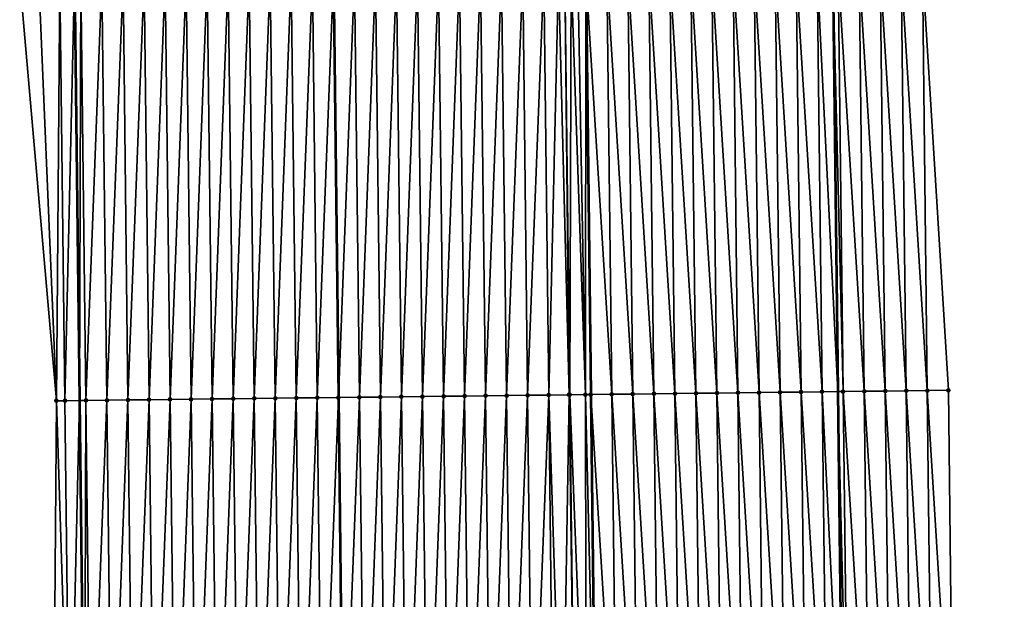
# Model space of a CAD drawing. Header units: feet. Extents: x 2007189 to 2022806, y 818621 to 837694.
# Tile 448 of 656: x 2011342 to 2011389, y 829957 to 829985. Entities that reach past the tile are written whole.
import ezdxf

# ---------------------------------------------------------------- set-up
doc = ezdxf.new("R2010")
doc.units = ezdxf.units.FT
doc.header["$MEASUREMENT"] = 0
for name, color, linetype, lineweight in [('EP_Travel Lane', 172, 'Continuous', 53), ('Road Shots', 141, 'Continuous', 100), ('Road X-Section', 40, 'Continuous', 13), ('STRIPING', 60, 'Continuous', 53)]:
    doc.layers.add(name, color=color, linetype=linetype, lineweight=lineweight)
doc.layers.add('I-77-MM17-21_SB-Surface-Border', color=7, linetype='Continuous')
doc.layers.add('I-77-MM17-21_SB-Surface-TIN', color=7, linetype='Continuous')

msp = doc.modelspace()

# ---------------------------------------------------------------- linework, layer by layer
at = {"layer": 'EP_Travel Lane'}
for points in [[(2011344.186968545, 830046.8779336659, 322.9936721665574), (2011344.42293212, 830026.8797631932, 322.8613588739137), (2011344.658897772, 830006.8814166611, 322.7549636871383), (2011344.89486232, 829986.883163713, 322.6347683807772), (2011345.130824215, 829966.8851356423, 322.4814640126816), (2011345.366787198, 829946.8870153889, 322.3417379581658), (2011345.602749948, 829926.8889147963, 322.1991160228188), (2011345.83871371, 829906.8907284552, 322.0691247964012), (2011346.074677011, 829886.892581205, 321.933375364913), (2011346.310638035, 829866.8946269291, 321.7692008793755), (2011346.54660245, 829846.8963853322, 321.6473641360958), (2011346.754368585, 829826.9299064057, 321.5254912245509), (2011346.958830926, 829806.9311855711, 321.4260639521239), (2011347.163291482, 829786.9326392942, 321.2980716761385), (2011347.367752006, 829766.9340962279, 321.1695711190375), (2011347.572211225, 829746.9356807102, 321.0201643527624), (2011347.77667085, 829726.9372255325, 320.8772647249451), (2011347.981133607, 829706.9384640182, 320.784511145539)], [(2011380.241656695, 830047.3009899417, 323.3412285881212), (2011380.477620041, 830027.3026715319, 323.2306781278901), (2011380.713577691, 830007.3048359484, 323.0490168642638), (2011380.94953903, 829987.3066876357, 322.9134300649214), (2011381.185502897, 829967.3083250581, 322.8093950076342), (2011381.4214631, 829947.3102730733, 322.6596097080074), (2011381.657425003, 829927.3120769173, 322.5310607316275), (2011381.893387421, 829907.3138371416, 322.4089369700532), (2011382.129347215, 829887.3158198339, 322.2540437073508), (2011382.365305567, 829867.3179246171, 322.0811663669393), (2011382.601269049, 829847.3195947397, 321.9723051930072), (2011382.810627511, 829827.3011654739, 321.8192629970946), (2011383.016571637, 829807.3026398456, 321.6904037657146), (2011383.222518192, 829787.3038783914, 321.6001354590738), (2011383.428462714, 829767.3053143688, 321.4775486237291), (2011383.634405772, 829747.3068924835, 321.3317232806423), (2011383.840350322, 829727.3083257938, 321.2095833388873), (2011384.046294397, 829707.3098052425, 321.0798829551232)]]:
    msp.add_polyline3d(points, dxfattribs=at)
at = {"layer": 'I-77-MM17-21_SB-Surface-Border', "color": 3, "linetype": 'Continuous', "lineweight": -3}
for points in [[(2011385.490305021, 830047.3641058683, 323.1665361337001), (2011384.726341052, 830027.3537825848, 323.0864021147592), (2011385.962227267, 830007.3679550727, 322.873852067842), (2011385.198261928, 829987.357747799, 322.7766552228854), (2011386.434153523, 829967.3714643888, 322.6312596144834), (2011386.670114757, 829947.3733795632, 322.486312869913), (2011386.906077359, 829927.3751788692, 322.3584334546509), (2011387.142040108, 829907.3769655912, 322.2324076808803), (2011387.378000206, 829887.3789770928, 322.0732719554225), (2011387.613959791, 829867.3810319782, 321.9077456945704), (2011387.849922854, 829847.382792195, 321.7856111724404), (2011388.060327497, 829827.356570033, 321.6411141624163), (2011388.26724246, 829807.3579339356, 321.5319738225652), (2011388.474159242, 829787.3591221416, 321.4515848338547), (2011388.681071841, 829767.360714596, 321.3050295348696), (2011388.887984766, 829747.3622754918, 321.1636675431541), (2011389.094898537, 829727.3637545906, 321.0356763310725), (2011388.301867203, 829707.3547549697, 320.9294060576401)], [(2011347.614775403, 829706.9347306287, 320.7751653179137), (2011347.147484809, 829726.9308049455, 320.8626599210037), (2011345.864138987, 829746.9182910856, 320.9738803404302), (2011344.753835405, 829766.9074934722, 321.097248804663), (2011346.501103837, 829786.925865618, 321.2853714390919), (2011345.630059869, 829806.9176569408, 321.3901583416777), (2011346.034659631, 829826.9225764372, 321.506434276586), (2011345.0812635, 829846.8794237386, 321.5990251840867), (2011344.240529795, 829866.8706059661, 321.7096060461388), (2011344.230729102, 829886.8712226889, 321.8746733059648), (2011343.382861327, 829906.8622909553, 321.9896572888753), (2011344.960706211, 829926.8814643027, 322.1806910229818), (2011343.873685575, 829946.8696913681, 322.2985306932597), (2011344.033662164, 829966.8723848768, 322.4527653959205), (2011342.288369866, 829986.8529598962, 322.5536640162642), (2011343.26540961, 830006.8652320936, 322.7170454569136), (2011342.745049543, 830026.8602885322, 322.8137895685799), (2011342.829356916, 830046.8621758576, 322.955245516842)]]:
    msp.add_polyline3d(points, dxfattribs=at)
at = {"layer": 'I-77-MM17-21_SB-Surface-TIN', "color": 128, "linetype": 'Continuous', "lineweight": -3}
for points in [[(2011349.436724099, 829966.935326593, 322.5720674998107), (2011350.200695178, 829986.9450473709, 322.7409381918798), (2011349.200763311, 829986.933373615, 322.7225826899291)], [(2011349.436724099, 829966.935326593, 322.5720674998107), (2011350.436656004, 829966.9469971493, 322.5908942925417), (2011350.200695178, 829986.9450473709, 322.7409381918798)], [(2011350.436656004, 829966.9469971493, 322.5908942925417), (2011351.200626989, 829986.9567259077, 322.7585894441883), (2011350.200695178, 829986.9450473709, 322.7409381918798)], [(2011350.436656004, 829966.9469971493, 322.5908942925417), (2011351.43658783, 829966.9586743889, 322.6087366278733), (2011351.200626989, 829986.9567259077, 322.7585894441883)], [(2011351.43658783, 829966.9586743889, 322.6087366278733), (2011352.200558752, 829986.9684085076, 322.7756422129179), (2011351.200626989, 829986.9567259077, 322.7585894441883)], [(2011351.43658783, 829966.9586743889, 322.6087366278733), (2011352.436519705, 829966.970347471, 322.6271913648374), (2011352.200558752, 829986.9684085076, 322.7756422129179)], [(2011352.436519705, 829966.970347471, 322.6271913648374), (2011353.200490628, 829986.9800814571, 322.7941164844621), (2011352.200558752, 829986.9684085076, 322.7756422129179)], [(2011352.436519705, 829966.970347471, 322.6271913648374), (2011353.436451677, 829966.9820123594, 322.6468530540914), (2011353.200490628, 829986.9800814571, 322.7941164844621)], [(2011353.436451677, 829966.9820123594, 322.6468530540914), (2011354.200422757, 829986.9917330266, 322.8157400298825), (2011353.200490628, 829986.9800814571, 322.7941164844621)], [(2011353.436451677, 829966.9820123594, 322.6468530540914), (2011354.436383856, 829966.9936597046, 322.6690988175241), (2011354.200422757, 829986.9917330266, 322.8157400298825)], [(2011354.436383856, 829966.9936597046, 322.6690988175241), (2011355.200354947, 829987.0033795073, 322.8381131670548), (2011354.200422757, 829986.9917330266, 322.8157400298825)], [(2011354.436383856, 829966.9936597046, 322.6690988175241), (2011355.436316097, 829967.0053017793, 322.6921209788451), (2011355.200354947, 829987.0033795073, 322.8381131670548)], [(2011355.436316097, 829967.0053017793, 322.6921209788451), (2011356.200287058, 829987.0150325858, 322.8595144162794), (2011355.200354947, 829987.0033795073, 322.8381131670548)], [(2011355.436316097, 829967.0053017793, 322.6921209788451), (2011356.436248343, 829967.0169434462, 322.7152031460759), (2011356.200287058, 829987.0150325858, 322.8595144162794)], [(2011356.436248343, 829967.0169434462, 322.7152031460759), (2011357.200219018, 829987.0266983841, 322.8790420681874), (2011356.200287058, 829987.0150325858, 322.8595144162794)], [(2011356.436248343, 829967.0169434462, 322.7152031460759), (2011357.436180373, 829967.0286033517, 322.7355988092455), (2011357.200219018, 829987.0266983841, 322.8790420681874)], [(2011357.436180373, 829967.0286033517, 322.7355988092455), (2011357.2014679, 829987.0267129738, 322.8790635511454), (2011357.200219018, 829987.0266983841, 322.8790420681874)], [(2011358.200150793, 829987.0383799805, 322.8962426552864), (2011357.2014679, 829987.0267129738, 322.8790635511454), (2011357.437429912, 829967.0286179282, 322.7356234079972)], [(2011357.436180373, 829967.0286033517, 322.7355988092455), (2011357.437429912, 829967.0286179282, 322.7356234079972), (2011357.2014679, 829987.0267129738, 322.8790635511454)], [(2011358.436112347, 829967.0402680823, 322.7552837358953), (2011358.200150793, 829987.0383799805, 322.8962426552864), (2011357.437429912, 829967.0286179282, 322.7356234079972)], [(2011358.436112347, 829967.0402680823, 322.7552837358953), (2011359.200082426, 829987.0500735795, 322.9116752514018), (2011358.200150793, 829987.0383799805, 322.8962426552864)], [(2011358.436112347, 829967.0402680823, 322.7552837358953), (2011359.436044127, 829967.051949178, 322.772558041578), (2011359.200082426, 829987.0500735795, 322.9116752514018)], [(2011359.436044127, 829967.051949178, 322.772558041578), (2011360.200014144, 829987.0617599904, 322.9281666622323), (2011359.200082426, 829987.0500735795, 322.9116752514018)], [(2011359.436044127, 829967.051949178, 322.772558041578), (2011360.435975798, 829967.0636395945, 322.788459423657), (2011360.200014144, 829987.0617599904, 322.9281666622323)], [(2011360.435975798, 829967.0636395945, 322.788459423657), (2011361.199945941, 829987.0734396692, 322.9456497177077), (2011360.200014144, 829987.0617599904, 322.9281666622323)], [(2011360.435975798, 829967.0636395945, 322.788459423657), (2011361.435907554, 829967.0753227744, 322.8054267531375), (2011361.199945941, 829987.0734396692, 322.9456497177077)], [(2011361.435907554, 829967.0753227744, 322.8054267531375), (2011362.199877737, 829987.0851194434, 322.9631186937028), (2011361.199945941, 829987.0734396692, 322.9456497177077)], [(2011361.435907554, 829967.0753227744, 322.8054267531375), (2011362.435839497, 829967.086990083, 322.8247319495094), (2011362.199877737, 829987.0851194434, 322.9631186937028)], [(2011362.435839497, 829967.086990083, 322.8247319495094), (2011363.19980945, 829987.0968062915, 322.9795457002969), (2011362.199877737, 829987.0851194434, 322.9631186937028)], [(2011362.435839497, 829967.086990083, 322.8247319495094), (2011363.435771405, 829967.0986603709, 322.8435982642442), (2011363.19980945, 829987.0968062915, 322.9795457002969)], [(2011363.435771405, 829967.0986603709, 322.8435982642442), (2011364.199741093, 829987.108499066, 322.9950997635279), (2011363.19980945, 829987.0968062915, 322.9795457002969)], [(2011363.435771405, 829967.0986603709, 322.8435982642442), (2011364.435703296, 829967.1103320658, 322.8622573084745), (2011364.199741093, 829987.108499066, 322.9950997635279)], [(2011364.435703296, 829967.1103320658, 322.8622573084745), (2011365.199672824, 829987.1201843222, 323.0117612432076), (2011364.199741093, 829987.108499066, 322.9950997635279)], [(2011364.435703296, 829967.1103320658, 322.8622573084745), (2011365.435635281, 829967.121995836, 322.8820837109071), (2011365.199672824, 829987.1201843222, 323.0117612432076)], [(2011365.435635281, 829967.121995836, 322.8820837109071), (2011366.199604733, 829987.1318545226, 323.0306404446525), (2011365.199672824, 829987.1201843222, 323.0117612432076)], [(2011365.435635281, 829967.121995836, 322.8820837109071), (2011366.435567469, 829967.1336424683, 322.9044345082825), (2011366.199604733, 829987.1318545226, 323.0306404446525)], [(2011366.435567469, 829967.1336424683, 322.9044345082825), (2011367.199536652, 829987.1435239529, 323.0496330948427), (2011366.199604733, 829987.1318545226, 323.0306404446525)], [(2011366.435567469, 829967.1336424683, 322.9044345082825), (2011367.435499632, 829967.1452911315, 322.9264861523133), (2011367.199536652, 829987.1435239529, 323.0496330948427)], [(2011367.435499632, 829967.1452911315, 322.9264861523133), (2011367.905674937, 829987.1517803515, 323.0607469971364), (2011367.199536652, 829987.1435239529, 323.0496330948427)], [(2011367.435499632, 829967.1452911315, 322.9264861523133), (2011368.408481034, 829967.1566517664, 322.9441239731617), (2011367.905674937, 829987.1517803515, 323.0607469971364)], [(2011368.408481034, 829967.1566517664, 322.9441239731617), (2011368.199468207, 829987.1552241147, 323.0640990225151), (2011367.905674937, 829987.1517803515, 323.0607469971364)], [(2011368.435431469, 829967.1569674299, 322.9444671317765), (2011368.50753827, 829987.1588423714, 323.0665616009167), (2011368.199468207, 829987.1552241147, 323.0640990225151)], [(2011368.408481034, 829967.1566517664, 322.9441239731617), (2011368.435431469, 829967.1569674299, 322.9444671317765), (2011368.199468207, 829987.1552241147, 323.0640990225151)], [(2011368.435431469, 829967.1569674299, 322.9444671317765), (2011369.181380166, 829967.1657245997, 322.9510093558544), (2011368.50753827, 829987.1588423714, 323.0665616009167)], [(2011369.181380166, 829967.1657245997, 322.9510093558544), (2011368.816754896, 829987.1624862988, 323.0672358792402), (2011368.50753827, 829987.1588423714, 323.0665616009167)], [(2011369.181380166, 829967.1657245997, 322.9510093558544), (2011369.199391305, 829987.1670047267, 323.0667015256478), (2011368.816754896, 829987.1624862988, 323.0672358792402)], [(2011369.181380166, 829967.1657245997, 322.9510093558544), (2011369.427172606, 829967.1686226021, 322.9513259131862), (2011369.199391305, 829987.1670047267, 323.0667015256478)], [(2011370.435292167, 829967.1805723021, 322.9432688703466), (2011370.199328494, 829987.1788638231, 323.0577694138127), (2011369.199391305, 829987.1670047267, 323.0667015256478)], [(2011370.435292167, 829967.1805723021, 322.9432688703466), (2011369.199391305, 829987.1670047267, 323.0667015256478), (2011369.435354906, 829967.1687192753, 322.9513069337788)], [(2011369.427172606, 829967.1686226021, 322.9513259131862), (2011369.435354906, 829967.1687192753, 322.9513069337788), (2011369.199391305, 829987.1670047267, 323.0667015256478)], [(2011371.435221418, 829967.1924677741, 322.9289655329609), (2011371.199257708, 829987.1907624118, 323.0430069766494), (2011370.199328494, 829987.1788638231, 323.0577694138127)], [(2011370.435292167, 829967.1805723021, 322.9432688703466), (2011371.435221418, 829967.1924677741, 322.9289655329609), (2011370.199328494, 829987.1788638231, 323.0577694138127)], [(2011372.435150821, 829967.2043503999, 322.916554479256), (2011372.199186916, 829987.2026615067, 323.0281699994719), (2011371.199257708, 829987.1907624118, 323.0430069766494)], [(2011371.435221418, 829967.1924677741, 322.9289655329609), (2011372.435150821, 829967.2043503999, 322.916554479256), (2011371.199257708, 829987.1907624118, 323.0430069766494)], [(2011373.435080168, 829967.2162376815, 322.9034575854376), (2011373.19911637, 829987.2145398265, 323.0163931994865), (2011372.199186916, 829987.2026615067, 323.0281699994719)], [(2011372.435150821, 829967.2043503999, 322.916554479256), (2011373.435080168, 829967.2162376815, 322.9034575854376), (2011372.199186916, 829987.2026615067, 323.0281699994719)], [(2011374.435009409, 829967.2281340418, 322.8890234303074), (2011374.199045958, 829987.2264067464, 323.0062955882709), (2011373.19911637, 829987.2145398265, 323.0163931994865)], [(2011373.435080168, 829967.2162376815, 322.9034575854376), (2011374.435009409, 829967.2281340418, 322.8890234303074), (2011373.19911637, 829987.2145398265, 323.0163931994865)], [(2011375.434939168, 829967.2399864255, 322.8810669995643), (2011375.198975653, 829987.2382645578, 322.9975396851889), (2011374.199045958, 829987.2264067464, 323.0062955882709)], [(2011374.435009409, 829967.2281340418, 322.8890234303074), (2011375.434939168, 829967.2399864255, 322.8810669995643), (2011374.199045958, 829987.2264067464, 323.0062955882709)], [(2011376.434868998, 829967.2518328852, 322.8739831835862), (2011376.198905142, 829987.2501398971, 322.986201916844), (2011375.198975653, 829987.2382645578, 322.9975396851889)], [(2011375.434939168, 829967.2399864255, 322.8810669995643), (2011376.434868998, 829967.2518328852, 322.8739831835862), (2011375.198975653, 829987.2382645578, 322.9975396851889)], [(2011377.434798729, 829967.2636876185, 322.8656806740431), (2011377.198834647, 829987.2620138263, 322.9750718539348), (2011376.198905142, 829987.2501398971, 322.986201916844)], [(2011376.434868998, 829967.2518328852, 322.8739831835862), (2011377.434798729, 829967.2636876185, 322.8656806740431), (2011376.198905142, 829987.2501398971, 322.986201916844)], [(2011378.434728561, 829967.2755339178, 322.8586204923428), (2011378.198763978, 829987.2739025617, 322.9617608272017), (2011377.198834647, 829987.2620138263, 322.9750718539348)], [(2011377.434798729, 829967.2636876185, 322.8656806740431), (2011378.434728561, 829967.2755339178, 322.8586204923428), (2011377.198834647, 829987.2620138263, 322.9750718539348)], [(2011379.434658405, 829967.2873791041, 322.851724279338), (2011379.198693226, 829987.2857982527, 322.9474252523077), (2011378.198763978, 829987.2739025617, 322.9617608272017)], [(2011378.434728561, 829967.2755339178, 322.8586204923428), (2011379.434658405, 829967.2873791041, 322.851724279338), (2011378.198763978, 829987.2739025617, 322.9617608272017)], [(2011380.434587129, 829967.2993192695, 322.8308376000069), (2011380.198622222, 829987.2977153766, 322.9299326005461), (2011379.198693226, 829987.2857982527, 322.9474252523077)], [(2011379.434658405, 829967.2873791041, 322.851724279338), (2011380.434587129, 829967.2993192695, 322.8308376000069), (2011379.198693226, 829987.2857982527, 322.9474252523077)], [(2011380.198622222, 829987.2977153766, 322.9299326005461), (2011381.185502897, 829967.3083250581, 322.8093950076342), (2011380.94953903, 829987.3066876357, 322.9134300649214)], [(2011380.434587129, 829967.2993192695, 322.8308376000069), (2011381.185502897, 829967.3083250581, 322.8093950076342), (2011380.198622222, 829987.2977153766, 322.9299326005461)], [(2011381.434515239, 829967.3113114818, 322.8022843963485), (2011381.198550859, 829987.3096629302, 322.9079576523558), (2011380.94953903, 829987.3066876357, 322.9134300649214)], [(2011381.434515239, 829967.3113114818, 322.8022843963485), (2011380.94953903, 829987.3066876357, 322.9134300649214), (2011381.185502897, 829967.3083250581, 322.8093950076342)], [(2011382.434443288, 829967.3233087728, 322.7729831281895), (2011382.198478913, 829987.3216598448, 322.8787118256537), (2011381.198550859, 829987.3096629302, 322.9079576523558)], [(2011381.434515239, 829967.3113114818, 322.8022843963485), (2011382.434443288, 829967.3233087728, 322.7729831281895), (2011381.198550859, 829987.3096629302, 322.9079576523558)], [(2011383.434371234, 829967.3353148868, 322.7423822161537), (2011383.198406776, 829987.3336728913, 322.8470897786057), (2011382.198478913, 829987.3216598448, 322.8787118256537)], [(2011382.434443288, 829967.3233087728, 322.7729831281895), (2011383.434371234, 829967.3353148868, 322.7423822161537), (2011382.198478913, 829987.3216598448, 322.8787118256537)], [(2011384.434298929, 829967.3473422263, 322.7086547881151), (2011384.198334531, 829987.3456952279, 322.8140992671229), (2011383.198406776, 829987.3336728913, 322.8470897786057)], [(2011383.434371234, 829967.3353148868, 322.7423822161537), (2011384.434298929, 829967.3473422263, 322.7086547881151), (2011383.198406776, 829987.3336728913, 322.8470897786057)], [(2011385.434226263, 829967.3594001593, 322.670420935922), (2011385.198261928, 829987.357747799, 322.7766552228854), (2011384.198334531, 829987.3456952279, 322.8140992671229)], [(2011384.434298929, 829967.3473422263, 322.7086547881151), (2011385.434226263, 829967.3594001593, 322.670420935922), (2011384.198334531, 829987.3456952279, 322.8140992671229)], [(2011385.434226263, 829967.3594001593, 322.670420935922), (2011386.434153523, 829967.3714643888, 322.6312596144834), (2011385.198261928, 829987.357747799, 322.7766552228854)], [(2011344.033662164, 829966.8723848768, 322.4527653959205), (2011343.201169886, 829986.8635194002, 322.5847100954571), (2011342.288369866, 829986.8529598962, 322.5536640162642)], [(2011344.033662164, 829966.8723848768, 322.4527653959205), (2011344.201102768, 829986.875107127, 322.615737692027), (2011343.201169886, 829986.8635194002, 322.5847100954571)], [(2011344.033662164, 829966.8723848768, 322.4527653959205), (2011344.437063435, 829966.8770703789, 322.4637092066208), (2011344.201102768, 829986.875107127, 322.615737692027)], [(2011344.437063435, 829966.8770703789, 322.4637092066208), (2011344.89486232, 829986.883163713, 322.6347683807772), (2011344.201102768, 829986.875107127, 322.615737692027)], [(2011344.437063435, 829966.8770703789, 322.4637092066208), (2011345.130824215, 829966.8851356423, 322.4814640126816), (2011344.89486232, 829986.883163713, 322.6347683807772)], [(2011345.201035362, 829986.8867192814, 322.6431670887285), (2011344.89486232, 829986.883163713, 322.6347683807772), (2011345.130824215, 829966.8851356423, 322.4814640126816)], [(2011345.436995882, 829966.8886950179, 322.4892995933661), (2011345.201035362, 829986.8867192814, 322.6431670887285), (2011345.130824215, 829966.8851356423, 322.4814640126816)], [(2011345.436995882, 829966.8886950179, 322.4892995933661), (2011346.200967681, 829986.8983547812, 322.6671577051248), (2011345.201035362, 829986.8867192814, 322.6431670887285)], [(2011345.436995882, 829966.8886950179, 322.4892995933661), (2011346.436928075, 829966.9003411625, 322.511722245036), (2011346.200967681, 829986.8983547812, 322.6671577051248)], [(2011346.436928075, 829966.9003411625, 322.511722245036), (2011347.200899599, 829986.9100242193, 322.6861492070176), (2011346.200967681, 829986.8983547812, 322.6671577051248)], [(2011346.436928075, 829966.9003411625, 322.511722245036), (2011347.43686008, 829966.9120032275, 322.5317997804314), (2011347.200899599, 829986.9100242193, 322.6861492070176)], [(2011347.43686008, 829966.9120032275, 322.5317997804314), (2011348.200831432, 829986.9217008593, 322.704079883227), (2011347.200899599, 829986.9100242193, 322.6861492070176)], [(2011347.43686008, 829966.9120032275, 322.5317997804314), (2011348.436792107, 829966.923663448, 322.5521490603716), (2011348.200831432, 829986.9217008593, 322.704079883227)], [(2011348.436792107, 829966.923663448, 322.5521490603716), (2011349.200763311, 829986.933373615, 322.7225826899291), (2011348.200831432, 829986.9217008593, 322.704079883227)], [(2011348.436792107, 829966.923663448, 322.5521490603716), (2011349.436724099, 829966.935326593, 322.5720674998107), (2011349.200763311, 829986.933373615, 322.7225826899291)], [(2011378.434728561, 829967.2755339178, 322.8586204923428), (2011379.670618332, 829947.28940501, 322.6904667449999), (2011379.434658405, 829967.2873791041, 322.851724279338)], [(2011379.434658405, 829967.2873791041, 322.851724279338), (2011380.670547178, 829947.3013348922, 322.6710947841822), (2011380.434587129, 829967.2993192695, 322.8308376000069)], [(2011379.434658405, 829967.2873791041, 322.851724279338), (2011379.670618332, 829947.28940501, 322.6904667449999), (2011380.670547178, 829947.3013348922, 322.6710947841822)], [(2011380.434587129, 829967.2993192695, 322.8308376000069), (2011381.4214631, 829947.3102730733, 322.6596097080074), (2011381.185502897, 829967.3083250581, 322.8093950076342)], [(2011380.434587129, 829967.2993192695, 322.8308376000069), (2011380.670547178, 829947.3013348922, 322.6710947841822), (2011381.4214631, 829947.3102730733, 322.6596097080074)], [(2011381.434515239, 829967.3113114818, 322.8022843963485), (2011381.185502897, 829967.3083250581, 322.8093950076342), (2011381.67047635, 829947.3132370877, 322.6558011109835)], [(2011381.67047635, 829947.3132370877, 322.6558011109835), (2011381.185502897, 829967.3083250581, 322.8093950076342), (2011381.4214631, 829947.3102730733, 322.6596097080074)], [(2011381.434515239, 829967.3113114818, 322.8022843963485), (2011382.670404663, 829947.3252119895, 322.6297977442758), (2011382.434443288, 829967.3233087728, 322.7729831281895)], [(2011381.434515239, 829967.3113114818, 322.8022843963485), (2011381.67047635, 829947.3132370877, 322.6558011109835), (2011382.670404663, 829947.3252119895, 322.6297977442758)], [(2011382.434443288, 829967.3233087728, 322.7729831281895), (2011383.670332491, 829947.337228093, 322.5977253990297), (2011383.434371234, 829967.3353148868, 322.7423822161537)], [(2011382.434443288, 829967.3233087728, 322.7729831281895), (2011382.670404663, 829947.3252119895, 322.6297977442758), (2011383.670332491, 829947.337228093, 322.5977253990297)], [(2011383.434371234, 829967.3353148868, 322.7423822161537), (2011384.670260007, 829947.3492706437, 322.5617573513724), (2011384.434298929, 829967.3473422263, 322.7086547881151)], [(2011383.434371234, 829967.3353148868, 322.7423822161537), (2011383.670332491, 829947.337228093, 322.5977253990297), (2011384.670260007, 829947.3492706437, 322.5617573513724)], [(2011384.434298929, 829967.3473422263, 322.7086547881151), (2011385.670186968, 829947.361360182, 322.5188680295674), (2011385.434226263, 829967.3594001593, 322.670420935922)], [(2011384.434298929, 829967.3473422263, 322.7086547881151), (2011384.670260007, 829947.3492706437, 322.5617573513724), (2011385.670186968, 829947.361360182, 322.5188680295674)], [(2011385.434226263, 829967.3594001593, 322.670420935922), (2011386.670114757, 829947.3733795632, 322.486312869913), (2011386.434153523, 829967.3714643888, 322.6312596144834)], [(2011385.434226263, 829967.3594001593, 322.670420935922), (2011385.670186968, 829947.361360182, 322.5188680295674), (2011386.670114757, 829947.3733795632, 322.486312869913)], [(2011344.033662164, 829966.8723848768, 322.4527653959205), (2011343.873685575, 829946.8696913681, 322.2985306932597), (2011344.673024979, 829946.8789593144, 322.3226272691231)], [(2011344.033662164, 829966.8723848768, 322.4527653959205), (2011344.673024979, 829946.8789593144, 322.3226272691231), (2011344.437063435, 829966.8770703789, 322.4637092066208)], [(2011344.437063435, 829966.8770703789, 322.4637092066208), (2011344.673024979, 829946.8789593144, 322.3226272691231), (2011345.130824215, 829966.8851356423, 322.4814640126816)], [(2011344.673024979, 829946.8789593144, 322.3226272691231), (2011345.366787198, 829946.8870153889, 322.3417379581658), (2011345.130824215, 829966.8851356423, 322.4814640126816)], [(2011345.436995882, 829966.8886950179, 322.4892995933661), (2011345.130824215, 829966.8851356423, 322.4814640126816), (2011345.366787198, 829946.8870153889, 322.3417379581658)], [(2011345.436995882, 829966.8886950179, 322.4892995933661), (2011345.366787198, 829946.8870153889, 322.3417379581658), (2011345.672957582, 829946.8905706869, 322.3501718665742)], [(2011345.436995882, 829966.8886950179, 322.4892995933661), (2011345.672957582, 829946.8905706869, 322.3501718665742), (2011346.436928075, 829966.9003411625, 322.511722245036)], [(2011346.436928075, 829966.9003411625, 322.511722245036), (2011345.672957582, 829946.8905706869, 322.3501718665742), (2011346.672889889, 829946.9022071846, 322.3740154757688)], [(2011346.436928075, 829966.9003411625, 322.511722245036), (2011346.672889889, 829946.9022071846, 322.3740154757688), (2011347.43686008, 829966.9120032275, 322.5317997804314)], [(2011347.43686008, 829966.9120032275, 322.5317997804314), (2011346.672889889, 829946.9022071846, 322.3740154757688), (2011347.672821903, 829946.9138684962, 322.3942040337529)], [(2011347.43686008, 829966.9120032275, 322.5317997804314), (2011347.672821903, 829946.9138684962, 322.3942040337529), (2011348.436792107, 829966.923663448, 322.5521490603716)], [(2011348.436792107, 829966.923663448, 322.5521490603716), (2011347.672821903, 829946.9138684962, 322.3942040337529), (2011348.672753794, 829946.9255402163, 322.4128594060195)], [(2011348.436792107, 829966.923663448, 322.5521490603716), (2011348.672753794, 829946.9255402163, 322.4128594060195), (2011349.436724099, 829966.935326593, 322.5720674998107)], [(2011349.436724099, 829966.935326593, 322.5720674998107), (2011348.672753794, 829946.9255402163, 322.4128594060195), (2011349.672685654, 829946.9372145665, 322.4311273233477)], [(2011349.436724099, 829966.935326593, 322.5720674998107), (2011349.672685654, 829946.9372145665, 322.4311273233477), (2011350.436656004, 829966.9469971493, 322.5908942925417)], [(2011350.436656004, 829966.9469971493, 322.5908942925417), (2011349.672685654, 829946.9372145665, 322.4311273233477), (2011350.67261755, 829946.9488859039, 322.4498390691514)], [(2011350.436656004, 829966.9469971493, 322.5908942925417), (2011350.67261755, 829946.9488859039, 322.4498390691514), (2011351.43658783, 829966.9586743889, 322.6087366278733)], [(2011351.43658783, 829966.9586743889, 322.6087366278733), (2011350.67261755, 829946.9488859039, 322.4498390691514), (2011351.672549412, 829946.9605600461, 322.4681376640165)], [(2011351.43658783, 829966.9586743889, 322.6087366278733), (2011351.672549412, 829946.9605600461, 322.4681376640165), (2011352.436519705, 829966.970347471, 322.6271913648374)], [(2011352.436519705, 829966.970347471, 322.6271913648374), (2011351.672549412, 829946.9605600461, 322.4681376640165), (2011352.6724813, 829946.9722320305, 322.4867540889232)], [(2011352.436519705, 829966.970347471, 322.6271913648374), (2011352.6724813, 829946.9722320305, 322.4867540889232), (2011353.436451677, 829966.9820123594, 322.6468530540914)], [(2011353.436451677, 829966.9820123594, 322.6468530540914), (2011352.6724813, 829946.9722320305, 322.4867540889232), (2011353.672413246, 829946.983899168, 322.5060844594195)], [(2011353.436451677, 829966.9820123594, 322.6468530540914), (2011353.672413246, 829946.983899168, 322.5060844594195), (2011354.436383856, 829966.9936597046, 322.6690988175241)], [(2011354.436383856, 829966.9936597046, 322.6690988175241), (2011353.672413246, 829946.983899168, 322.5060844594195), (2011354.672345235, 829946.9955625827, 322.5259631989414)], [(2011354.436383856, 829966.9936597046, 322.6690988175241), (2011354.672345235, 829946.9955625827, 322.5259631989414), (2011355.436316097, 829967.0053017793, 322.6921209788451)], [(2011355.436316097, 829967.0053017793, 322.6921209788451), (2011354.672345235, 829946.9955625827, 322.5259631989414), (2011355.672277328, 829947.0072172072, 322.5471367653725)], [(2011355.436316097, 829967.0053017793, 322.6921209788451), (2011355.672277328, 829947.0072172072, 322.5471367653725), (2011356.436248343, 829967.0169434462, 322.7152031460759)], [(2011356.436248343, 829967.0169434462, 322.7152031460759), (2011355.672277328, 829947.0072172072, 322.5471367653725), (2011356.672209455, 829947.018868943, 322.568735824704)], [(2011356.436248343, 829967.0169434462, 322.7152031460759), (2011356.672209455, 829947.018868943, 322.568735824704), (2011357.436180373, 829967.0286033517, 322.7355988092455)], [(2011357.436180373, 829967.0286033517, 322.7355988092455), (2011356.672209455, 829947.018868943, 322.568735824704), (2011357.67214151, 829947.0305267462, 322.5894411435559)], [(2011357.436180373, 829967.0286033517, 322.7355988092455), (2011357.67214151, 829947.0305267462, 322.5894411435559), (2011357.437429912, 829967.0286179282, 322.7356234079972)], [(2011358.436112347, 829967.0402680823, 322.7552837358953), (2011357.437429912, 829967.0286179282, 322.7356234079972), (2011357.673391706, 829947.0305413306, 322.5894657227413)], [(2011357.67214151, 829947.0305267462, 322.5894411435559), (2011357.673391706, 829947.0305413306, 322.5894657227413), (2011357.437429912, 829967.0286179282, 322.7356234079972)], [(2011358.436112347, 829967.0402680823, 322.7552837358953), (2011357.673391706, 829947.0305413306, 322.5894657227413), (2011358.672073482, 829947.0421916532, 322.6091000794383)], [(2011358.436112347, 829967.0402680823, 322.7552837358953), (2011358.672073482, 829947.0421916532, 322.6091000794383), (2011359.436044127, 829967.051949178, 322.772558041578)], [(2011359.436044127, 829967.051949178, 322.772558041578), (2011358.672073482, 829947.0421916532, 322.6091000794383), (2011359.672005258, 829947.0538731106, 322.6263211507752)], [(2011359.436044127, 829967.051949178, 322.772558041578), (2011359.672005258, 829947.0538731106, 322.6263211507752), (2011360.435975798, 829967.0636395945, 322.788459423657)], [(2011360.435975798, 829967.0636395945, 322.788459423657), (2011359.672005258, 829947.0538731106, 322.6263211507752), (2011360.671936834, 829947.0655715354, 322.6410428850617)], [(2011360.435975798, 829967.0636395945, 322.788459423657), (2011360.671936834, 829947.0655715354, 322.6410428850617), (2011361.435907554, 829967.0753227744, 322.8054267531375)], [(2011361.435907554, 829967.0753227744, 322.8054267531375), (2011360.671936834, 829947.0655715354, 322.6410428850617), (2011361.671868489, 829947.077263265, 322.6567508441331)], [(2011361.435907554, 829967.0753227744, 322.8054267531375), (2011361.671868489, 829947.077263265, 322.6567508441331), (2011362.435839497, 829967.086990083, 322.8247319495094)], [(2011362.435839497, 829967.086990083, 322.8247319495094), (2011361.671868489, 829947.077263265, 322.6567508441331), (2011362.671800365, 829947.0889362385, 322.6752215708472)], [(2011362.435839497, 829967.086990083, 322.8247319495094), (2011362.671800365, 829947.0889362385, 322.6752215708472), (2011363.435771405, 829967.0986603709, 322.8435982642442)], [(2011363.435771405, 829967.0986603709, 322.8435982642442), (2011362.671800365, 829947.0889362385, 322.6752215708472), (2011363.671732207, 829947.1006121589, 322.6932582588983)], [(2011363.435771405, 829967.0986603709, 322.8435982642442), (2011363.671732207, 829947.1006121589, 322.6932582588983), (2011364.435703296, 829967.1103320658, 322.8622573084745)], [(2011364.435703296, 829967.1103320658, 322.8622573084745), (2011363.671732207, 829947.1006121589, 322.6932582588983), (2011364.67166397, 829947.112294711, 322.7103180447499)], [(2011364.435703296, 829967.1103320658, 322.8622573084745), (2011364.67166397, 829947.112294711, 322.7103180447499), (2011365.435635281, 829967.121995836, 322.8820837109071)], [(2011365.435635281, 829967.121995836, 322.8820837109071), (2011364.67166397, 829947.112294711, 322.7103180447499), (2011365.671595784, 829947.1239730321, 322.7280010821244)], [(2011365.435635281, 829967.121995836, 322.8820837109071), (2011365.671595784, 829947.1239730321, 322.7280010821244), (2011366.435567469, 829967.1336424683, 322.9044345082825)], [(2011366.435567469, 829967.1336424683, 322.9044345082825), (2011365.671595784, 829947.1239730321, 322.7280010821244), (2011366.671527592, 829947.1356517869, 322.7456202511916)], [(2011366.435567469, 829967.1336424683, 322.9044345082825), (2011366.671527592, 829947.1356517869, 322.7456202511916), (2011367.435499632, 829967.1452911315, 322.9264861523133)], [(2011367.435499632, 829967.1452911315, 322.9264861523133), (2011366.671527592, 829947.1356517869, 322.7456202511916), (2011367.671459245, 829947.1473436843, 322.7613034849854)], [(2011367.435499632, 829967.1452911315, 322.9264861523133), (2011368.082037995, 829947.152150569, 322.7668429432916), (2011368.408481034, 829967.1566517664, 322.9441239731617)], [(2011367.435499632, 829967.1452911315, 322.9264861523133), (2011367.671459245, 829947.1473436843, 322.7613034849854), (2011368.082037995, 829947.152150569, 322.7668429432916)], [(2011368.408481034, 829967.1566517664, 322.9441239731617), (2011368.082037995, 829947.152150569, 322.7668429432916), (2011368.671390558, 829947.1590644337, 322.7727368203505)], [(2011368.408481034, 829967.1566517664, 322.9441239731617), (2011368.671390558, 829947.1590644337, 322.7727368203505), (2011368.435431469, 829967.1569674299, 322.9444671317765)], [(2011368.435431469, 829967.1569674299, 322.9444671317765), (2011369.211388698, 829947.16541298, 322.7761234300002), (2011369.181380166, 829967.1657245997, 322.9510093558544)], [(2011368.435431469, 829967.1569674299, 322.9444671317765), (2011368.671390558, 829947.1590644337, 322.7727368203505), (2011369.211388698, 829947.16541298, 322.7761234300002)], [(2011369.181380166, 829967.1657245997, 322.9510093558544), (2011369.663833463, 829947.1707456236, 322.7769832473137), (2011369.427172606, 829967.1686226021, 322.9513259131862)], [(2011369.181380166, 829967.1657245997, 322.9510093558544), (2011369.211388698, 829947.16541298, 322.7761234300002), (2011369.663833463, 829947.1707456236, 322.7769832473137)], [(2011369.427172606, 829967.1686226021, 322.9513259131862), (2011369.663833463, 829947.1707456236, 322.7769832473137), (2011369.435354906, 829967.1687192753, 322.9513069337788)], [(2011370.435292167, 829967.1805723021, 322.9432688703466), (2011369.435354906, 829967.1687192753, 322.9513069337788), (2011370.671251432, 829947.1826543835, 322.7737366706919)], [(2011370.671251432, 829947.1826543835, 322.7737366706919), (2011369.435354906, 829967.1687192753, 322.9513069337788), (2011369.671313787, 829947.1708339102, 322.7769795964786)], [(2011369.663833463, 829947.1707456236, 322.7769832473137), (2011369.671313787, 829947.1708339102, 322.7769795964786), (2011369.435354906, 829967.1687192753, 322.9513069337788)], [(2011370.435292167, 829967.1805723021, 322.9432688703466), (2011371.671181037, 829947.194519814, 322.7638584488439), (2011371.435221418, 829967.1924677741, 322.9289655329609)], [(2011370.435292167, 829967.1805723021, 322.9432688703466), (2011370.671251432, 829947.1826543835, 322.7737366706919), (2011371.671181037, 829947.194519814, 322.7638584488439)], [(2011371.435221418, 829967.1924677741, 322.9289655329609), (2011372.671110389, 829947.2064067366, 322.7508144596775), (2011372.435150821, 829967.2043503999, 322.916554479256)], [(2011371.435221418, 829967.1924677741, 322.9289655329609), (2011371.671181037, 829947.194519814, 322.7638584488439), (2011372.671110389, 829947.2064067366, 322.7508144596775)], [(2011372.435150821, 829967.2043503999, 322.916554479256), (2011373.671039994, 829947.218272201, 322.7409312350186), (2011373.435080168, 829967.2162376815, 322.9034575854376)], [(2011372.435150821, 829967.2043503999, 322.916554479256), (2011372.671110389, 829947.2064067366, 322.7508144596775), (2011373.671039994, 829947.218272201, 322.7409312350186)], [(2011373.435080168, 829967.2162376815, 322.9034575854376), (2011374.670969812, 829947.2301196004, 322.7337090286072), (2011374.435009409, 829967.2281340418, 322.8890234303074)], [(2011373.435080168, 829967.2162376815, 322.9034575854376), (2011373.671039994, 829947.218272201, 322.7409312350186), (2011374.670969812, 829947.2301196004, 322.7337090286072)], [(2011374.435009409, 829967.2281340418, 322.8890234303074), (2011375.670899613, 829947.2419685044, 322.7262651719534), (2011375.434939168, 829967.2399864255, 322.8810669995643)], [(2011374.435009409, 829967.2281340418, 322.8890234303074), (2011374.670969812, 829947.2301196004, 322.7337090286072), (2011375.670899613, 829947.2419685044, 322.7262651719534)], [(2011375.434939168, 829967.2399864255, 322.8810669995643), (2011376.670829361, 829947.2538218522, 322.718166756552), (2011376.434868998, 829967.2518328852, 322.8739831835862)], [(2011375.434939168, 829967.2399864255, 322.8810669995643), (2011375.670899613, 829947.2419685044, 322.7262651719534), (2011376.670829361, 829947.2538218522, 322.718166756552)], [(2011376.434868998, 829967.2518328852, 322.8739831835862), (2011377.670759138, 829947.265672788, 322.7104236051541), (2011377.434798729, 829967.2636876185, 322.8656806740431)], [(2011376.434868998, 829967.2518328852, 322.8739831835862), (2011376.670829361, 829947.2538218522, 322.718166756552), (2011377.670759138, 829947.265672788, 322.7104236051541)], [(2011377.434798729, 829967.2636876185, 322.8656806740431), (2011378.670688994, 829947.2775169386, 322.7036799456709), (2011378.434728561, 829967.2755339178, 322.8586204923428)], [(2011377.434798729, 829967.2636876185, 322.8656806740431), (2011377.670759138, 829947.265672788, 322.7104236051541), (2011378.670688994, 829947.2775169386, 322.7036799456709)], [(2011378.434728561, 829967.2755339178, 322.8586204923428), (2011378.670688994, 829947.2775169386, 322.7036799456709), (2011379.670618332, 829947.28940501, 322.6904667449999)]]:
    msp.add_3dface(points, dxfattribs=at)
at = {"layer": 'Road Shots', "lineweight": 100}
for p in [(2011379.434658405, 829967.2873791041, 322.851724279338), (2011380.434587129, 829967.2993192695, 322.8308376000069), (2011381.434515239, 829967.3113114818, 322.8022843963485), (2011382.434443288, 829967.3233087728, 322.7729831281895), (2011383.434371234, 829967.3353148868, 322.7423822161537), (2011384.434298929, 829967.3473422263, 322.7086547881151), (2011385.434226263, 829967.3594001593, 322.670420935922), (2011386.434153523, 829967.3714643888, 322.6312596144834), (2011344.033662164, 829966.8723848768, 322.4527653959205), (2011344.437063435, 829966.8770703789, 322.4637092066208), (2011345.436995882, 829966.8886950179, 322.4892995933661), (2011346.436928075, 829966.9003411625, 322.511722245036), (2011347.43686008, 829966.9120032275, 322.5317997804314), (2011348.436792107, 829966.923663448, 322.5521490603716), (2011349.436724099, 829966.935326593, 322.5720674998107), (2011350.436656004, 829966.9469971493, 322.5908942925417), (2011351.43658783, 829966.9586743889, 322.6087366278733), (2011352.436519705, 829966.970347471, 322.6271913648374), (2011353.436451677, 829966.9820123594, 322.6468530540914), (2011354.436383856, 829966.9936597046, 322.6690988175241), (2011355.436316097, 829967.0053017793, 322.6921209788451), (2011356.436248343, 829967.0169434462, 322.7152031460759), (2011357.436180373, 829967.0286033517, 322.7355988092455), (2011358.436112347, 829967.0402680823, 322.7552837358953), (2011359.436044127, 829967.051949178, 322.772558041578), (2011360.435975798, 829967.0636395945, 322.788459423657), (2011361.435907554, 829967.0753227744, 322.8054267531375), (2011362.435839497, 829967.086990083, 322.8247319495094), (2011363.435771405, 829967.0986603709, 322.8435982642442), (2011364.435703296, 829967.1103320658, 322.8622573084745), (2011365.435635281, 829967.121995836, 322.8820837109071), (2011366.435567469, 829967.1336424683, 322.9044345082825), (2011367.435499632, 829967.1452911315, 322.9264861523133), (2011368.408481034, 829967.1566517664, 322.9441239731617), (2011368.435431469, 829967.1569674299, 322.9444671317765), (2011369.181380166, 829967.1657245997, 322.9510093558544), (2011369.427172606, 829967.1686226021, 322.9513259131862), (2011369.435362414, 829967.1687193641, 322.9513069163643), (2011370.435292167, 829967.1805723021, 322.9432688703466), (2011371.435221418, 829967.1924677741, 322.9289655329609), (2011372.435150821, 829967.2043503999, 322.916554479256), (2011373.435080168, 829967.2162376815, 322.9034575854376), (2011374.435009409, 829967.2281340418, 322.8890234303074), (2011375.434939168, 829967.2399864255, 322.8810669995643), (2011376.434868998, 829967.2518328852, 322.8739831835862), (2011377.434798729, 829967.2636876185, 322.8656806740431), (2011378.434728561, 829967.2755339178, 322.8586204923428)]:
    msp.add_point(p, dxfattribs=at)
at = {"layer": 'Road X-Section', "extrusion": (-0.01179809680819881, 0.9999073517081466, 0.006789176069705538), "elevation": 806162.1349367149, "flags": 128}
msp.add_lwpolyline([(-2021038.696348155, -5150.664121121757), (-2021037.696348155, -5150.624958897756), (-2021036.696348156, -5150.586724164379), (-2021035.696348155, -5150.552995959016), (-2021034.696348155, -5150.522394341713), (-2021033.696348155, -5150.493092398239), (-2021032.696348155, -5150.464538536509), (-2021031.696348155, -5150.443651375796), (-2021030.696348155, -5150.436755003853), (-2021029.696348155, -5150.429694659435), (-2021028.696348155, -5150.421391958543), (-2021027.696348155, -5150.414307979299), (-2021026.696348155, -5150.406351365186), (-2021025.696348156, -5150.391916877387), (-2021024.696348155, -5150.378819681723), (-2021023.696348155, -5150.366408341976), (-2021022.696348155, -5150.352104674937), (-2021021.696348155, -5150.344066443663), (-2021021.688157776, -5150.344047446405), (-2021021.442348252, -5150.344364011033), (-2021020.696348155, -5150.350906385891), (-2021020.669395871, -5150.351249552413), (-2021019.696348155, -5150.368887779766), (-2021018.696348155, -5150.390939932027), (-2021017.696348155, -5150.413291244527), (-2021016.696348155, -5150.433118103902), (-2021015.696348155, -5150.451777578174), (-2021014.696348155, -5150.470644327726), (-2021013.696348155, -5150.489949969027), (-2021012.696348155, -5150.506917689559), (-2021011.696348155, -5150.522819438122), (-2021010.696348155, -5150.54009414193), (-2021009.696348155, -5150.559779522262), (-2021008.696348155, -5150.580175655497), (-2021007.696348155, -5150.603258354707), (-2021006.696348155, -5150.626281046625), (-2021005.696348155, -5150.648527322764), (-2021004.696348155, -5150.668189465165), (-2021003.696348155, -5150.68664462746), (-2021002.696348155, -5150.704487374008), (-2021001.696348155, -5150.723314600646), (-2021000.696348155, -5150.74323349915), (-2020999.696348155, -5150.763583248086), (-2020998.696348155, -5150.783661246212), (-2020997.696348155, -5150.806084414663), (-2020996.696348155, -5150.831675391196), (-2020996.292919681, -5150.842619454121)], dxfattribs=at)
at = {"layer": 'STRIPING'}
for points in [[(2011356.493578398, 830047.0212918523, 323.26611613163), (2011356.729541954, 830027.023065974, 323.1419544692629), (2011356.96550565, 830007.0248281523, 323.0195450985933), (2011357.2014679, 829987.0267129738, 322.8790635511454), (2011357.437429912, 829967.0286179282, 322.7356234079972), (2011357.673391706, 829947.0305413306, 322.5894657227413), (2011357.909356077, 829927.0322463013, 322.4754831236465), (2011358.14531857, 829907.0341104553, 322.3380527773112), (2011358.381280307, 829887.0360386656, 322.1911868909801), (2011358.617241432, 829867.0380187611, 322.036678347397), (2011358.853205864, 829847.0397186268, 321.9234545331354), (2011359.062364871, 829827.0557301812, 321.7742582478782), (2011359.268298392, 829807.0571715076, 321.6507881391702), (2011359.47423113, 829787.0586889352, 321.5148646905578), (2011359.680163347, 829767.0602568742, 321.3706830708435), (2011359.886096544, 829747.0617296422, 321.2420601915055), (2011360.092030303, 829727.0631478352, 321.1223756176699), (2011360.297964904, 829707.0644842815, 321.0160757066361)], [(2011368.491506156, 830047.1613818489, 323.4834762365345), (2011368.727469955, 830027.1630796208, 323.3705514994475), (2011368.963430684, 830007.1650376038, 323.2192989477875), (2011369.199391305, 829987.1670047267, 323.0667015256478), (2011369.435354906, 829967.1687192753, 322.9513069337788), (2011369.671313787, 829947.1708339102, 322.7769795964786), (2011369.907278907, 829927.1724197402, 322.68054525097), (2011370.14324131, 829907.1742358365, 322.5501926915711), (2011370.379202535, 829887.1761517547, 322.4051363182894), (2011370.615161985, 829867.1782181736, 322.2379111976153), (2011370.851126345, 829847.1798684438, 322.1319834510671), (2011371.061250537, 829827.1786838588, 321.9693400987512), (2011371.268164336, 829807.1801604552, 321.8417584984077), (2011371.475078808, 829787.181572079, 321.7248090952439), (2011371.681993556, 829767.1829569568, 321.6122348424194), (2011371.888906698, 829747.1844970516, 321.4742637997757), (2011372.09582035, 829727.1859879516, 321.3443415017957), (2011372.302734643, 829707.1874168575, 321.2245624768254)]]:
    msp.add_polyline3d(points, dxfattribs=at)

doc.saveas('drawing.dxf')
